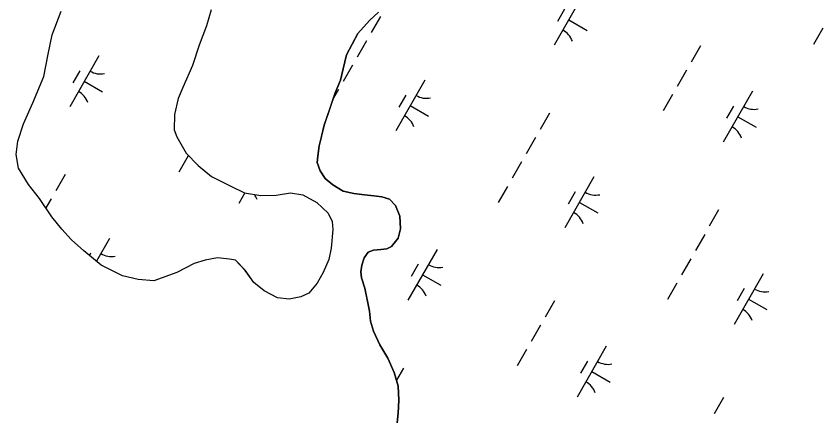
# Model space of a CAD drawing. Extents: x 3930721 to 3950824, y 220441 to 242861.
# Drawn here: x 3936791 to 3937480, y 225970 to 226313 of the extents above; entities that cross this region are included whole.
import ezdxf

# ---------------------------------------------------------------- set-up
doc = ezdxf.new("R2010")
doc.units = 0
doc.layers.add('V-TOPO-SHOR', color=7, linetype='Continuous')
doc.layers.add('V-WETL-SWMP', color=7, linetype='Continuous')

msp = doc.modelspace()

# ---------------------------------------------------------------- linework, layer by layer
at = {"layer": 'V-TOPO-SHOR'}
for points in [[(3936957.85, 226318.31), (3936953.89, 226304.74), (3936947.56, 226287.97), (3936942.02, 226270.8), (3936933.69, 226252.03), (3936929.73, 226242.44), (3936926.57, 226228.87), (3936926.21, 226215.71), (3936928.62, 226209.73), (3936936.63, 226195.79), (3936946.63, 226185.44), (3936958.23, 226175.9), (3936974.61, 226167.57), (3936986.19, 226162.01), (3937000.16, 226159.66), (3937013.32, 226160.09), (3937025.68, 226162.12), (3937036.06, 226160.15), (3937048.04, 226153.8), (3937057.64, 226144.65), (3937061.25, 226137.48), (3937061.67, 226130.7), (3937060.12, 226114.74), (3937058.15, 226105.16), (3937053.39, 226093.98), (3937048.23, 226084.79), (3937041.07, 226076.39), (3937034.3, 226073.18), (3937024.33, 226071.16), (3937014.35, 226072.33), (3937003.17, 226078.28), (3936994.37, 226085.44), (3936986.77, 226095.8), (3936978.76, 226104.55), (3936973.58, 226105.33), (3936963.2, 226106.5), (3936952.83, 226104.48), (3936943.27, 226101.66), (3936928.53, 226094.04), (3936909, 226086.81), (3936895.43, 226087.97), (3936882.26, 226091.12), (3936863.89, 226100.25), (3936849.09, 226112.58), (3936838.7, 226121.73), (3936830.3, 226130.88), (3936821.89, 226141.63), (3936811.48, 226157.16), (3936801.87, 226169.1), (3936793.45, 226183.04), (3936791.43, 226194.6), (3936792.99, 226206.18), (3936797.74, 226220.95), (3936805.67, 226238.92), (3936815.19, 226261.29), (3936818.72, 226280.44), (3936822.27, 226296.81), (3936829.8, 226317.17)], [(3937051.95, 226210.12), (3937054.31, 226219.67), (3937059.04, 226233.59), (3937063.77, 226247.51), (3937068.12, 226258.25), (3937070.48, 226267.79), (3937073.23, 226279.72), (3937083.11, 226298.03), (3937093.02, 226309.18), (3937100.55, 226316.35)], [(3937116.59, 225965.51), (3937117.36, 225973.86), (3937118.12, 225984.98), (3937117.3, 225996.9), (3937114.09, 226008.42), (3937108.49, 226020.72), (3937101.71, 226032.23), (3937096.51, 226043.74), (3937093.7, 226052.47), (3937092.89, 226060.82), (3937090.87, 226070.75), (3937088.86, 226080.67), (3937086.05, 226089.41), (3937085.64, 226094.57), (3937086.42, 226100.14), (3937088.39, 226106.5), (3937091.96, 226111.28), (3937096.32, 226112.88), (3937102.68, 226113.69), (3937107.85, 226114.11), (3937111.81, 226116.11), (3937117.36, 226123.27), (3937119.32, 226131.22), (3937118.9, 226141.95), (3937115.29, 226151.08), (3937110.11, 226156.63), (3937103.35, 226158.6), (3937096.6, 226159.38), (3937088.65, 226160.15), (3937079.5, 226161.32), (3937070.36, 226163.28), (3937061.6, 226168.82), (3937055.23, 226174.37), (3937050.84, 226180.71), (3937048.44, 226187.86), (3937048.82, 226193.42), (3937049.99, 226202.17), (3937051.95, 226210.12)]]:
    msp.add_lwpolyline(points, dxfattribs=at)
at = {"layer": 'V-WETL-SWMP'}
for p, q in [((3937275.38, 226331.4), (3937250.54, 226288.01)), ((3937100.55, 226316.35), (3937093.02, 226309.18)), ((3937259.25, 226318.74), (3937253.28, 226308.33)), ((3937093.02, 226309.18), (3937083.11, 226298.03)), ((3937102.22, 226312.69), (3937094.27, 226298.8)), ((3937262.96, 226309.7), (3937278.58, 226300.76)), ((3937479.84, 226302.64), (3937471.89, 226288.76)), ((3937083.11, 226298.03), (3937073.23, 226279.72)), ((3937090.29, 226291.86), (3937082.34, 226277.97)), ((3937375.46, 226287.57), (3937367.51, 226273.69)), ((3936861.98, 226278.96), (3936837.13, 226235.57)), ((3937073.23, 226279.72), (3937070.48, 226267.79)), ((3937070.48, 226267.79), (3937068.12, 226258.25)), ((3937078.37, 226271.03), (3937070.41, 226257.15)), ((3937363.53, 226266.74), (3937355.58, 226252.86)), ((3936845.84, 226266.31), (3936839.88, 226255.9)), ((3936849.56, 226257.27), (3936865.18, 226248.32)), ((3937068.12, 226258.25), (3937063.77, 226247.51)), ((3937140.19, 226258.19), (3937115.34, 226214.8)), ((3937063.77, 226247.51), (3937054.31, 226219.67)), ((3937066.44, 226250.21), (3937062.14, 226242.7)), ((3937419.73, 226248.73), (3937394.88, 226205.34)), ((3937124.05, 226245.53), (3937118.09, 226235.12)), ((3937351.6, 226245.92), (3937343.65, 226232.03)), ((3937127.77, 226236.49), (3937143.39, 226227.55)), ((3937403.59, 226236.08), (3937397.62, 226225.66)), ((3937246.56, 226230.02), (3937238.61, 226216.13)), ((3937407.3, 226227.04), (3937422.92, 226218.09)), ((3937054.31, 226219.67), (3937049.99, 226202.17)), ((3937234.63, 226209.19), (3937226.68, 226195.31)), ((3937049.99, 226202.17), (3937048.82, 226193.42)), ((3936938.2, 226193.48), (3936930.25, 226179.6)), ((3937048.82, 226193.42), (3937048.44, 226187.86)), ((3937048.44, 226187.86), (3937050.84, 226180.71)), ((3937222.71, 226188.37), (3937214.76, 226174.48)), ((3936833.16, 226177.58), (3936825.21, 226163.7)), ((3937050.84, 226180.71), (3937055.23, 226174.37)), ((3937055.23, 226174.37), (3937061.6, 226168.82)), ((3937284.53, 226175.52), (3937259.68, 226132.13)), ((3937061.6, 226168.82), (3937070.36, 226163.28)), ((3937210.78, 226167.54), (3937202.83, 226153.66)), ((3936821.23, 226156.76), (3936816.86, 226149.13)), ((3936986.65, 226161.94), (3936981.47, 226152.91)), ((3937070.36, 226163.28), (3937079.5, 226161.32)), ((3937079.5, 226161.32), (3937088.65, 226160.15)), ((3937088.65, 226160.15), (3937096.6, 226159.38)), ((3937096.6, 226159.38), (3937103.35, 226158.6)), ((3937103.35, 226158.6), (3937110.11, 226156.63)), ((3937110.11, 226156.63), (3937115.29, 226151.08)), ((3937268.4, 226162.87), (3937262.43, 226152.45)), ((3937115.29, 226151.08), (3937118.9, 226141.95)), ((3937272.11, 226153.83), (3937287.73, 226144.88)), ((3937390.9, 226147.35), (3937382.95, 226133.47)), ((3937118.9, 226141.95), (3937119.32, 226131.22)), ((3937119.32, 226131.22), (3937117.36, 226123.27)), ((3936871.13, 226123.08), (3936859.94, 226103.54)), ((3937117.36, 226123.27), (3937111.81, 226116.1)), ((3937378.98, 226126.53), (3937371.02, 226112.64)), ((3937111.81, 226116.1), (3937107.84, 226114.11)), ((3936854.99, 226110.43), (3936853.92, 226108.56)), ((3937091.96, 226111.28), (3937088.39, 226106.5)), ((3937096.32, 226112.88), (3937091.96, 226111.28)), ((3937102.68, 226113.69), (3937096.32, 226112.88)), ((3937107.84, 226114.11), (3937102.68, 226113.69)), ((3937150.67, 226113.63), (3937125.82, 226070.24)), ((3937088.39, 226106.5), (3937086.42, 226100.14)), ((3937367.05, 226105.7), (3937359.1, 226091.82)), ((3937086.42, 226100.14), (3937085.64, 226094.57)), ((3937134.53, 226100.98), (3937128.56, 226090.56)), ((3937085.64, 226094.57), (3937086.05, 226089.41)), ((3937086.05, 226089.41), (3937088.86, 226080.67)), ((3937138.24, 226091.93), (3937153.86, 226082.99)), ((3937428.87, 226092.85), (3937404.03, 226049.47)), ((3937355.12, 226084.87), (3937347.17, 226070.99)), ((3937088.86, 226080.67), (3937092.89, 226060.82)), ((3937412.74, 226080.2), (3937406.77, 226069.79)), ((3937250.74, 226069.8), (3937242.79, 226055.92)), ((3937416.45, 226071.16), (3937432.07, 226062.21)), ((3937092.89, 226060.82), (3937093.7, 226052.47)), ((3937093.7, 226052.47), (3937096.51, 226043.74)), ((3937238.81, 226048.98), (3937230.86, 226035.09)), ((3937096.51, 226043.74), (3937101.71, 226032.23)), ((3937101.71, 226032.23), (3937108.49, 226020.72)), ((3937226.89, 226028.15), (3937218.93, 226014.27)), ((3937295.01, 226030.96), (3937270.16, 225987.57)), ((3937108.49, 226020.72), (3937114.09, 226008.42)), ((3937121.84, 226012.25), (3937115.91, 226001.89)), ((3937278.87, 226018.31), (3937272.91, 226007.9)), ((3937114.09, 226008.42), (3937117.3, 225996.9)), ((3937282.58, 226009.27), (3937298.2, 226000.32)), ((3937117.3, 225996.9), (3937118.12, 225984.98)), ((3937118.12, 225984.98), (3937117.36, 225973.86)), ((3937395.08, 225987.14), (3937387.13, 225973.25)), ((3937117.36, 225973.86), (3937116.59, 225965.51))]:
    msp.add_line(p, q, dxfattribs=at)
msp.add_lwpolyline([(3936957.85, 226318.31), (3936953.89, 226304.74), (3936947.56, 226287.97), (3936942.02, 226270.8), (3936933.69, 226252.03), (3936929.73, 226242.44), (3936926.57, 226228.87), (3936926.21, 226215.71), (3936928.62, 226209.73), (3936936.63, 226195.79), (3936946.63, 226185.44), (3936958.23, 226175.9), (3936974.6, 226167.57), (3936986.19, 226162.01), (3937000.16, 226159.66), (3937013.32, 226160.09), (3937025.68, 226162.12), (3937036.06, 226160.15), (3937048.04, 226153.8), (3937057.64, 226144.65), (3937061.25, 226137.48), (3937061.67, 226130.7), (3937060.12, 226114.74), (3937058.15, 226105.16), (3937053.39, 226093.98), (3937048.23, 226084.79), (3937041.07, 226076.39), (3937034.3, 226073.18), (3937024.33, 226071.16), (3937014.35, 226072.33), (3937003.17, 226078.29), (3936994.37, 226085.44), (3936986.77, 226095.79), (3936978.76, 226104.55), (3936973.58, 226105.33), (3936963.2, 226106.5), (3936952.83, 226104.48), (3936943.27, 226101.66), (3936928.53, 226094.04), (3936909, 226086.81), (3936895.43, 226087.97), (3936882.26, 226091.13), (3936863.89, 226100.25), (3936849.09, 226112.58), (3936838.7, 226121.73), (3936830.29, 226130.88), (3936821.89, 226141.63), (3936811.48, 226157.16), (3936801.87, 226169.1), (3936793.45, 226183.04), (3936791.43, 226194.6), (3936792.99, 226206.18), (3936797.74, 226220.95), (3936805.67, 226238.92), (3936815.19, 226261.29), (3936818.73, 226280.44), (3936822.27, 226296.81), (3936829.8, 226317.17)], dxfattribs=at)
for centre, start, end in [((3937249.44, 226285.62), 19.42788, 60.97154), ((3936863.49, 226281.12), 239.42788, 280.97154), ((3936836.04, 226233.18), 19.42788, 60.97154), ((3937141.7, 226260.34), 239.42788, 280.97154), ((3937421.23, 226250.89), 239.42788, 280.97154), ((3937114.25, 226212.4), 19.42788, 60.97154), ((3937393.78, 226202.95), 19.42788, 60.97154), ((3936980.38, 226150.51), 19.42788, 34.70815), ((3937286.04, 226177.68), 239.42788, 280.97154), ((3937258.59, 226129.74), 19.42788, 60.97154), ((3936872.64, 226125.24), 239.42788, 280.97154), ((3937152.17, 226115.78), 239.42788, 280.97154), ((3937124.72, 226067.85), 19.42788, 60.97154), ((3937430.38, 226095.01), 239.42788, 280.97154), ((3937402.93, 226047.07), 19.42788, 60.97154), ((3937296.52, 226033.12), 239.42788, 280.97154), ((3937269.06, 225985.18), 19.42788, 60.97154)]:
    msp.add_arc(centre, 17.62, start, end, dxfattribs=at)

doc.saveas('drawing.dxf')
